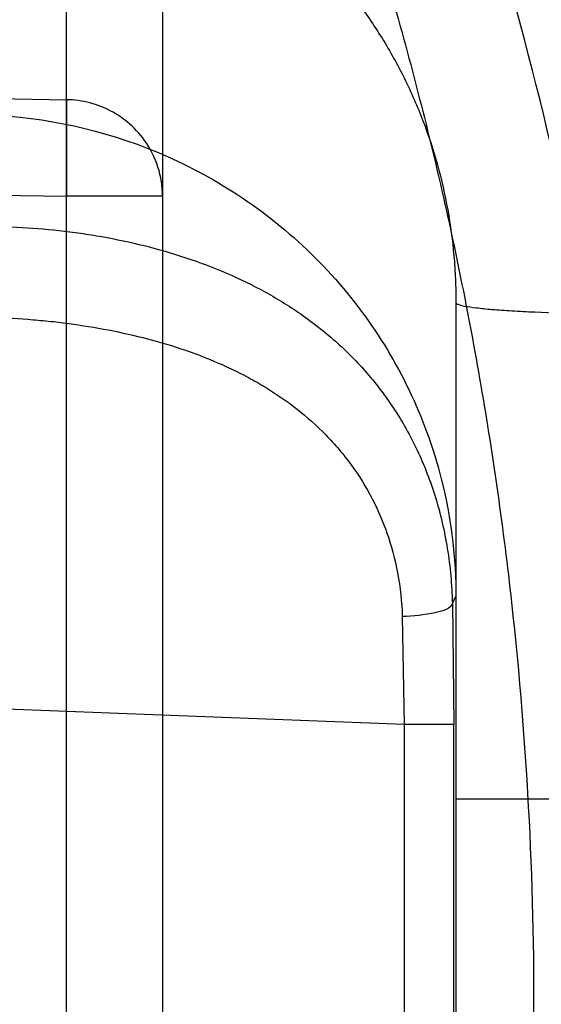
# Model space of a CAD drawing. Header units: millimetres. Extents: x 0 to 297, y 0 to 210.
# Tile 93 of 455: x 146.0744 to 146.1117, y 93.1987 to 93.2691. Entities that reach past the tile are written whole.
import ezdxf

# ---------------------------------------------------------------- set-up
doc = ezdxf.new("R2010")
doc.units = ezdxf.units.MM
doc.header["$LTSCALE"] = 16.335
doc.layers.get('0').update_dxf_attribs({"linetype": 'CONTINUOUS'})
for name, color, linetype in [('01_GLOBAL', 7, 'CONTINUOUS'), ('INTFCLR_1', 7, 'CONTINUOUS'), ('INTFCLR_144815', 7, 'CONTINUOUS')]:
    doc.layers.add(name, color=color, linetype=linetype)

msp = doc.modelspace()

# ---------------------------------------------------------------- linework, layer by layer
at = {"color": 7, "linetype": 'Continuous'}
msp.add_circle((146.8548034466, 92.13446435), 2.66, dxfattribs=at)
at = {"color": 9, "linetype": 'Continuous'}
msp.add_arc((146.8548034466, 92.13446435), 2.6259090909, 92.9674534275, 177.0325465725, dxfattribs=at)
at = {"layer": '01_GLOBAL', "color": 7, "linetype": 'Continuous'}
msp.add_circle((146.8548034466, 92.13446435), 2.695, dxfattribs=at)
at = {"layer": 'INTFCLR_1', "color": 9, "linetype": 'Continuous'}
for p, q in [((146.0777299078, 93.11688636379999), (146.0777299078, 93.2804337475)), ((146.0846077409, 93.27354114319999), (146.0846077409, 93.1237789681)), ((146.0165597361, 93.2642784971), (146.0777299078, 93.2633825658)), ((146.0777299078, 93.2633825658), (146.0777299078, 93.25648996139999)), ((146.0015889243, 93.2576051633), (146.0777299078, 93.25648996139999)), ((146.0846077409, 93.25648996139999), (146.0777299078, 93.25648996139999)), ((146.1056077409, 93.24886356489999), (146.1056077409, 93.1484565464)), ((146.1018946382, 93.21867138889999), (145.8396077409, 93.2287792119)), ((146.1056077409, 93.22787636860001), (146.1053490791, 93.22735783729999)), ((146.1053490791, 93.22735783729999), (146.1054477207, 93.21867138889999)), ((146.1017662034, 93.2263944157), (146.1018946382, 93.21867138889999)), ((146.1018946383, 93.21867138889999), (146.1018946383, 93.1786487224)), ((146.1054477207, 93.21867138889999), (146.1018946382, 93.21867138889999)), ((146.1054477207, 93.1786487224), (146.1054477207, 93.21867138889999)), ((146.1056077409, 93.2133492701), (146.119119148, 93.2133492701))]:
    msp.add_line(p, q, dxfattribs=at)
at = {"layer": 'INTFCLR_1', "color": 6, "linetype": 'Continuous'}
for centre, radius, start, end in [((145.8396077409, 93.1986600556), 0.4224162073, 270, 90.00000002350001), ((145.8396077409, 93.1986600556), 0.4014439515, 270, 90.00000002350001), ((145.8507283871, 93.19866418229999), 0.2687920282, 3.1324307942, 18.148371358)]:
    msp.add_arc(centre, radius, start, end, dxfattribs=at)
at = {"layer": 'INTFCLR_1', "color": 9, "linetype": 'Continuous'}
for points, knots in [([(146.215167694, 93.0680384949), (146.2159987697, 93.07029993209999), (146.2176274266, 93.0748663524), (146.2207305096, 93.084126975), (146.2257654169, 93.1007494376), (146.2304341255, 93.1202594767), (146.2335169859, 93.13769641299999), (146.2348129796, 93.1466000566), (146.2354818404, 93.1517497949), (146.2370256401, 93.16467837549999), (146.2386297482, 93.1867692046), (146.2383725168, 93.212832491), (146.2371603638, 93.2297226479), (146.2363978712, 93.2375215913), (146.2358364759, 93.2427086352), (146.2341019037, 93.2567084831), (146.2301634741, 93.2791261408), (146.2244881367, 93.30101280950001), (146.2204287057, 93.31400309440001), (146.2189019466, 93.31864957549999), (146.2165792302, 93.3254940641), (146.2113391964, 93.3398035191), (146.2022901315, 93.3608053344), (146.191984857, 93.380646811), (146.1848007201, 93.39285936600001), (146.1814430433, 93.3982956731), (146.1792124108, 93.4018392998), (146.1731796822, 93.4111590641), (146.1630706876, 93.42546256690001), (146.1490288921, 93.442875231), (146.1371354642, 93.4559273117), (146.1288272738, 93.4642701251), (146.1242335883, 93.46868729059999), (146.1178598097, 93.4746444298), (146.1089384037, 93.48244457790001), (146.0992814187, 93.490013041), (146.0931582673, 93.494367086), (146.0901748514, 93.4963694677), (146.0877179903, 93.49794690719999), (146.0855301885, 93.49926345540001), (146.0836031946, 93.5002744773), (146.0825200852, 93.5007774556), (146.0816575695, 93.5010850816), (146.0810609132, 93.5012243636), (146.0805598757, 93.5011486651), (146.0804622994, 93.5006771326), (146.0807027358, 93.50015593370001), (146.0811202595, 93.4994336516), (146.0817948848, 93.49852445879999), (146.0826939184, 93.49741591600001), (146.0838249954, 93.49611574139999), (146.0851758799, 93.49462323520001), (146.086740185, 93.4929401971), (146.0892045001, 93.49033123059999), (146.0927127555, 93.48666395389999), (146.0992604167, 93.4797932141), (146.106411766, 93.4720849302), (146.1129263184, 93.46471757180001), (146.1169531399, 93.46003278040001), (146.123428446, 93.45234220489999), (146.1333417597, 93.4398792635), (146.1463378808, 93.4217470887), (146.155744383, 93.4069446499), (146.1619029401, 93.39640827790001), (146.1660815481, 93.3889976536), (146.1732904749, 93.37547105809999), (146.1829180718, 93.3550446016), (146.189559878, 93.3380143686), (146.192649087, 93.32918458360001)], [0, 0, 0, 0, 0.0103790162, 0.0208837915, 0.0420711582, 0.08518389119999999, 0.1071959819, 0.1183353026, 0.1239410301, 0.1295663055, 0.1744258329, 0.2192337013, 0.2417180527, 0.2473539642, 0.2529903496, 0.2641931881, 0.3081223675, 0.3509244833, 0.3614867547, 0.3667496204, 0.3719934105, 0.3926231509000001, 0.4323812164, 0.470412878, 0.488854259, 0.4934078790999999, 0.4979383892, 0.5068921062, 0.5412323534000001, 0.5733304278, 0.6031976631, 0.6172528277, 0.6240454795, 0.630650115, 0.6548352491, 0.6750685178, 0.6834752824, 0.6871962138, 0.6905460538, 0.6960524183, 0.6981915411, 0.6999110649, 0.7012078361, 0.7020914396, 0.7026255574, 0.7031007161, 0.7038824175, 0.7050749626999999, 0.7066970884, 0.7087489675, 0.7112252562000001, 0.7141187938, 0.7174211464, 0.7211233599, 0.729578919, 0.7392839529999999, 0.762009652, 0.7748693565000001, 0.7816473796, 0.7886214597, 0.8181786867, 0.8502212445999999, 0.8846823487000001, 0.8936821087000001, 0.9027944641, 0.9213301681, 0.9597016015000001, 1, 1, 1, 1]), ([(146.0853256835, 93.499660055), (146.0858354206, 93.4996599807), (146.0884302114, 93.4986334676), (146.0914097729, 93.4968909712), (146.094679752, 93.4948336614), (146.0977098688, 93.49283666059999), (146.1039326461, 93.48849801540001), (146.1137472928, 93.480960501), (146.1228234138, 93.4731897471), (146.1293077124, 93.46725580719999), (146.1339781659, 93.4628589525), (146.1424222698, 93.4545584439), (146.1545124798, 93.44157339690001), (146.1687911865, 93.4242477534), (146.1790766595, 93.4100095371), (146.1852148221, 93.40073185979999), (146.1874832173, 93.3972061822), (146.1908964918, 93.39179944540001), (146.1981971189, 93.3796580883), (146.2086731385, 93.35992835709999), (146.2178781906, 93.33903250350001), (146.2232089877, 93.324793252), (146.2255710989, 93.3179846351), (146.227123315, 93.3133638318), (146.2312489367, 93.3004502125), (146.2370185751, 93.278689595), (146.2410247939, 93.25638849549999), (146.242788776, 93.24246310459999), (146.2433595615, 93.23730480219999), (146.2441347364, 93.2295497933), (146.2453671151, 93.2127547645), (146.2456287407, 93.1868337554), (146.2439975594, 93.1648659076), (146.2424282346, 93.15201139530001), (146.2417481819, 93.14689013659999), (146.2404303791, 93.13803495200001), (146.2372949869, 93.12068960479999), (146.2325471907, 93.1012858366), (146.2274296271, 93.0847602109), (146.2242749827, 93.0755513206), (146.2226192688, 93.07101037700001), (146.2217743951, 93.068761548)], [0, 0, 0, 0, 0.0031306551, 0.0166311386, 0.0214593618, 0.0268204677, 0.03892666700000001, 0.0680356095, 0.1027865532, 0.1122690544, 0.1220182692, 0.1421808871, 0.1849821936, 0.2309157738, 0.2799873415, 0.2927705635, 0.2992370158, 0.3057352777, 0.3320402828, 0.3862318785, 0.4428084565, 0.4721382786, 0.4795908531, 0.487069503, 0.5020757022, 0.562848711, 0.6251729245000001, 0.641061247, 0.6490543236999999, 0.6570463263, 0.6889269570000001, 0.7524525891, 0.8160592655, 0.8240370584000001, 0.8319876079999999, 0.8477879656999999, 0.8790177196, 0.9402188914, 0.9703170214, 0.9852457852, 1, 1, 1, 1]), ([(146.192649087, 93.32918458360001), (146.1958606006, 93.3200052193), (146.2016925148, 93.30114236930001), (146.207244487, 93.2768969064), (146.2099856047, 93.26070402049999), (146.2110878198, 93.253064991), (146.2117778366, 93.24792487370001), (146.2134659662, 93.2337653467), (146.2150886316, 93.21041586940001), (146.2148602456, 93.18698353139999), (146.2140091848, 93.1726580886), (146.2136200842, 93.1674304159), (146.2129629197, 93.1596501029), (146.2111506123, 93.1430830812), (146.206931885, 93.118104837), (146.2017743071, 93.0973624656), (146.19827327, 93.0854582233), (146.1968531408, 93.0807900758), (146.1942959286, 93.07278256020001), (146.1888936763, 93.05732598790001), (146.1802622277, 93.0362568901), (146.171382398, 93.0181655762), (146.1656550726, 93.0076059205), (146.1635773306, 93.00388144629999), (146.1604900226, 92.99844783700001), (146.1538400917, 92.9872487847), (146.1432874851, 92.97113303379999), (146.130351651, 92.95354161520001), (146.1210235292, 92.9420657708), (146.1156460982, 92.9357669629), (146.113618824, 92.9334160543), (146.1101975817, 92.92950581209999), (146.1038773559, 92.92246982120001), (146.096999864, 92.91514089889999), (146.0907938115, 92.90865212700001), (146.0870749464, 92.9047487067), (146.0841227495, 92.9015614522), (146.082218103, 92.8993550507), (146.0811689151, 92.8979602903), (146.0807337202, 92.8972201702), (146.0804699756, 92.8966891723), (146.0805812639, 92.89599818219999), (146.0820539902, 92.89629864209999), (146.0836740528, 92.8970751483), (146.0866075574, 92.8986610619), (146.0894057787, 92.90044352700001), (146.0917034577, 92.9019746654), (146.0931778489, 92.9029884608), (146.0956556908, 92.90472264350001), (146.0996186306, 92.9076240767), (146.1051563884, 92.9119288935), (146.1134349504, 92.91874134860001), (146.1208444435, 92.9253865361), (146.1273278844, 92.93160424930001), (146.1319747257, 92.9361902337), (146.1403493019, 92.9448249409), (146.1522854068, 92.9582898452), (146.1663008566, 92.97619255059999), (146.1763364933, 92.9908585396), (146.1823017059, 93.0003968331), (146.1845040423, 93.0040206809), (146.1878179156, 93.0095809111), (146.1948947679, 93.0220655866), (146.2049952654, 93.04233046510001), (146.2119439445, 93.05926636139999), (146.2151676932, 93.0680384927)], [0, 0, 0, 0, 0.0419354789, 0.08505031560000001, 0.1071497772, 0.1127379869, 0.1183317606, 0.1295131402, 0.1742263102, 0.2191466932, 0.230445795, 0.2361065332, 0.241751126, 0.2641147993, 0.3079545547, 0.3508736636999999, 0.3561840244, 0.3614616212, 0.3719139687, 0.3924297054, 0.4320526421, 0.4700131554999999, 0.4792642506, 0.483852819, 0.4884035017, 0.5062126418, 0.5400088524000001, 0.5714206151, 0.6003317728, 0.6037560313, 0.6071340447, 0.6137178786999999, 0.6261602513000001, 0.6479155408, 0.6570536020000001, 0.6648783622, 0.6711643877, 0.6757843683, 0.6774462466, 0.6786751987, 0.6794900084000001, 0.6799813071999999, 0.6813020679, 0.6842478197, 0.6888651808, 0.6950795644, 0.6987591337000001, 0.70073729, 0.7027989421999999, 0.7117993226, 0.7219139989, 0.7330405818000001, 0.7580265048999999, 0.7648041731, 0.7717766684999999, 0.7861782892, 0.816667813, 0.8493175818, 0.8841610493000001, 0.8932352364, 0.8978283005, 0.9024468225, 0.9211469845, 0.9596997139, 1, 1, 1, 1]), ([(146.0853256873, 92.8976600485), (146.0851880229, 92.8976600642), (146.0848509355, 92.89772652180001), (146.0848682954, 92.8983324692), (146.0852289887, 92.8989558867), (146.0858526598, 92.899882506), (146.0868032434, 92.90103576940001), (146.0886356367, 92.90311300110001), (146.090803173, 92.90538433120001), (146.093215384, 92.9078699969), (146.0959839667, 92.9106977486), (146.1017014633, 92.91652160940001), (146.1087122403, 92.9238050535), (146.1151564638, 92.93080113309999), (146.1186445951, 92.93468953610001), (146.1207113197, 92.9370272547), (146.1261908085, 92.9432880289), (146.1356953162, 92.9546953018), (146.1488811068, 92.97219203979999), (146.1596415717, 92.9882291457), (146.1664241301, 92.999377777), (146.1695721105, 93.0047856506), (146.1716900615, 93.0084914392), (146.1775256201, 93.01899357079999), (146.1865751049, 93.0369892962), (146.1953782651, 93.05796449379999), (146.2008882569, 93.0733547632), (146.2034958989, 93.0813264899), (146.2049438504, 93.08597324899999), (146.2085119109, 93.097817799), (146.2137695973, 93.1184592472), (146.2180725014, 93.14332988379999), (146.2199207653, 93.15982562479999), (146.2205908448, 93.1675712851), (146.2209875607, 93.1727752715), (146.221855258, 93.18703529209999), (146.2220882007, 93.21036457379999), (146.2204334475, 93.233609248), (146.2187124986, 93.2477025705), (146.218008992, 93.25281923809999), (146.2168850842, 93.2604243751), (146.2140893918, 93.276548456), (146.2084266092, 93.3006892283), (146.202482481, 93.319456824), (146.1992099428, 93.3285886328)], [0, 0, 0, 0, 0.0008731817, 0.001718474, 0.0032338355, 0.0055641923, 0.008732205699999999, 0.0127298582, 0.0231213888, 0.0286463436, 0.0346993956, 0.04822263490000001, 0.0804125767, 0.0988155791, 0.1085508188, 0.1135449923, 0.1186070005, 0.1613231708, 0.2076862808, 0.2575123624, 0.2837454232, 0.2904461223, 0.2972015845, 0.3108183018, 0.3666504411, 0.4248609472, 0.4549769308, 0.4703146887, 0.4780576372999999, 0.4858477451, 0.5487776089, 0.6130123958, 0.6457680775, 0.6540347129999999, 0.6623246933, 0.6788711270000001, 0.74464742, 0.8101273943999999, 0.8265053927, 0.8346996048, 0.8428861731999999, 0.8752668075, 0.9384714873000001, 1, 1, 1, 1]), ([(146.0963432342, 93.2730429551), (146.0970853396, 93.2722236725), (146.0984905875, 93.27052625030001), (146.1003602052, 93.2678064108), (146.1016980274, 93.2654061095), (146.1026304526, 93.26340956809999), (146.1034683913, 93.2613659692), (146.1043301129, 93.2587435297), (146.1050671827, 93.25551122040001), (146.1054355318, 93.25276207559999), (146.1055831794, 93.250539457), (146.1056077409, 93.24942144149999), (146.1056077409, 93.2488635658)], [0, 0, 0, 0, 0.1251649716, 0.2491232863, 0.3732270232, 0.4357970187, 0.4985462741, 0.6232342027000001, 0.7478440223, 0.8734290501, 0.9368323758, 1, 1, 1, 1]), ([(146.0846077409, 93.2564899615), (146.0846077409, 93.2571881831), (146.0843868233, 93.2586069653), (146.0834672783, 93.26043072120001), (146.0822344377, 93.2617454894), (146.0808884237, 93.2626407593), (146.0794084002, 93.263219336), (146.0783002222, 93.26337276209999), (146.0777299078, 93.2633825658)], [0, 0, 0, 0, 0.1947113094, 0.3930235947, 0.5605489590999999, 0.6915925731, 0.8409343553, 1, 1, 1, 1]), ([(146.0736581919, 93.2622134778), (146.0777892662, 93.2618575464), (146.0840935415, 93.2601675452), (146.0915258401, 93.2557740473), (146.0965684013, 93.25131711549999), (146.1006416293, 93.2459821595), (146.1044382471, 93.23831834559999), (146.1056077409, 93.23196602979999), (146.1056077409, 93.22787636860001)], [0, 0, 0, 0, 0.2423205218, 0.3713274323, 0.5023855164, 0.6330587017, 0.7609941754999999, 1, 1, 1, 1]), ([(146.0680442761, 93.2540223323), (146.0685057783, 93.25408903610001), (146.0694438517, 93.25419361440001), (146.0713653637, 93.2543134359), (146.0738378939, 93.2543098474), (146.0763395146, 93.2541310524), (146.0783654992, 93.25388972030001), (146.0804027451, 93.2535787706), (146.0829330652, 93.25306612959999), (146.0859208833, 93.25223585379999), (146.0888421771, 93.2511688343), (146.0911983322, 93.2500606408), (146.0930162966, 93.24902736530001), (146.0947868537, 93.24789124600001), (146.0968910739, 93.24626779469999), (146.0987977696, 93.2443744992), (146.1001865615, 93.242682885), (146.1015003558, 93.24083996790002), (146.1026339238, 93.2388229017), (146.1035621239, 93.2366566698), (146.1043677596, 93.2343307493), (146.105084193, 93.2312277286), (146.1053177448, 93.228667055), (146.1053490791, 93.22735783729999)], [0, 0, 0, 0, 0.0269372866, 0.0544915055, 0.1111887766, 0.1696140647, 0.1992706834, 0.2290360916, 0.2886481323, 0.3482924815, 0.4080109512, 0.4681104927, 0.4984510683, 0.5287577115, 0.5895870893, 0.6516014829, 0.6835097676, 0.7159327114, 0.7822646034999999, 0.8166313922, 0.8519861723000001, 0.9243469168, 1, 1, 1, 1]), ([(146.1056077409, 93.2488635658), (146.1056077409, 93.24879830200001), (146.1058866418, 93.2486882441), (146.1063182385, 93.2485932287), (146.1071595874, 93.2484737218), (146.1082671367, 93.2483688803), (146.1096730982, 93.2482706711), (146.1119248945, 93.2481558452), (146.1137076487, 93.24810256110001), (146.1149396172, 93.2480765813)], [0, 0, 0, 0, 0.0207988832, 0.0728257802, 0.1599156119, 0.2807167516, 0.4319854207, 0.6072972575, 1, 1, 1, 1]), ([(146.0668704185, 93.2475977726), (146.0673214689, 93.2476495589), (146.0682346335, 93.2477345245), (146.0700959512, 93.2478312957), (146.0724726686, 93.24783185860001), (146.0748686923, 93.247695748), (146.0767971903, 93.2475074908), (146.0787188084, 93.2472662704), (146.0810910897, 93.2468660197), (146.0838811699, 93.24621493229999), (146.0865928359, 93.2453744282), (146.0887767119, 93.2444969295), (146.0904576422, 93.2436756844), (146.0920770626, 93.2427766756), (146.093998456, 93.24149531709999), (146.0957525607, 93.2399856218), (146.0970285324, 93.23863273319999), (146.0982239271, 93.2371711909), (146.0992632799, 93.23556270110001), (146.1001160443, 93.23382675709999), (146.1008560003, 93.2319754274), (146.1015147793, 93.22949685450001), (146.1017350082, 93.22744221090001), (146.1017662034, 93.2263944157)], [0, 0, 0, 0, 0.0296717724, 0.0599154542, 0.1217847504, 0.1848901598, 0.2166786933, 0.2484054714, 0.3114486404, 0.3738125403, 0.435511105, 0.4968160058, 0.5274058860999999, 0.5577275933, 0.6178205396, 0.6779996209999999, 0.7085115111, 0.7392634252, 0.8013182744, 0.8330912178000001, 0.8655644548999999, 0.9314916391, 1, 1, 1, 1]), ([(146.1053490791, 93.22735783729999), (146.1052219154, 93.22693318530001), (146.103690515, 93.2265532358), (146.1025823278, 93.22640685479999), (146.1017662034, 93.2263944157)], [0, 0, 0, 0, 0.3519510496, 1, 1, 1, 1])]:
    msp.add_open_spline(points, degree=3, knots=knots, dxfattribs=at)
at = {"layer": 'INTFCLR_1', "color": 6, "linetype": 'Continuous'}
msp.add_open_spline([(145.8396077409, 93.45947231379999), (145.8448083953, 93.4596857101), (145.8552252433, 93.4598003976), (145.8708287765, 93.45903859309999), (145.8863869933, 93.45733971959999), (145.9018926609, 93.4546973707), (145.9172546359, 93.4511115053), (145.9321403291, 93.44667133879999), (145.9466984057, 93.44137698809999), (145.9609232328, 93.43523324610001), (145.9749848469, 93.428124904), (145.9885894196, 93.4201818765), (146.0016818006, 93.411438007), (146.014218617, 93.4019253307), (146.0261538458, 93.39167920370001), (146.0374487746, 93.38073447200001), (146.0480597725, 93.3691354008), (146.0579508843, 93.35692175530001), (146.0670808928, 93.3441478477), (146.0754235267, 93.330855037), (146.0829524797, 93.3170860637), (146.0896391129, 93.3028937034), (146.0954570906, 93.2883381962), (146.1003896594, 93.27346713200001), (146.104422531, 93.2583263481), (146.1075415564, 93.24296784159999), (146.109734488, 93.2274500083), (146.1109929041, 93.2118355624), (146.1113133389, 93.1961898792), (146.110697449, 93.1805682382), (146.1091501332, 93.1650221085), (146.1066772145, 93.14959788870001), (146.1032874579, 93.1343489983), (146.0989925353, 93.11932904), (146.0938089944, 93.1045959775), (146.0877578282, 93.09020764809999), (146.0808640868, 93.0762176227), (146.0731513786, 93.0626691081), (146.0646508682, 93.0496148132), (146.0553942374, 93.03709997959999), (146.0454166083, 93.02516727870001), (146.0347444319, 93.01384756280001), (146.0234240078, 93.00319068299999), (146.0114894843, 92.9932263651), (145.9989896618, 92.9839941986), (145.985966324, 92.9755254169), (145.9724717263, 92.9678514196), (145.9585675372, 92.9610037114), (145.9445877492, 92.95512209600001), (145.9309740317, 92.9502947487), (145.9183319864, 92.9465585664), (145.9068866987, 92.94376529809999), (145.8966921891, 92.9417281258), (145.8870094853, 92.9401674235), (145.877001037, 92.9389286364), (145.8658733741, 92.93800534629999), (145.8532656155, 92.93753089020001), (145.8443587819, 92.93765285), (145.8396077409, 92.9378477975)], degree=3, knots=[0, 0, 0, 0, 0.0185657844, 0.0371317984, 0.05569073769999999, 0.0743563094, 0.09320240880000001, 0.1119235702, 0.129729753, 0.1484268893, 0.1671582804, 0.1858963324, 0.2045840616, 0.2232805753, 0.241995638, 0.2606572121, 0.2793460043, 0.298034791, 0.3166822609, 0.3353170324, 0.3539796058, 0.3726237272, 0.3912431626, 0.4098577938, 0.4284754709, 0.4470981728, 0.4657246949, 0.4843423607, 0.5029403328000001, 0.5215094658, 0.5400731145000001, 0.5586325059, 0.5771954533, 0.5957587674, 0.6143211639, 0.6328711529, 0.651401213, 0.6699184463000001, 0.6884460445, 0.7069331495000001, 0.7254085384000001, 0.7438945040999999, 0.7623917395, 0.7808314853, 0.7993176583, 0.8177869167, 0.8362093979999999, 0.8546575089, 0.8730374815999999, 0.8902753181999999, 0.9061521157, 0.9200376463, 0.9322836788, 0.9432240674, 0.9550134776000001, 0.9682465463, 0.9830392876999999, 1, 1, 1, 1], dxfattribs=at)
at = {"layer": 'INTFCLR_144815', "color": 6, "linetype": 'Continuous'}
for radius in [0.4466793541, 0.4256665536]:
    msp.add_circle((145.8396077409, 93.1986600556), radius, dxfattribs=at)
for radius, start, end in [(0.6157754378, 313.9937911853, 154.5150993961), (0.5947754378, 312.9543589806, 154.5144414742), (0.5751005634, 282.2440355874, 71.2863570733), (0.4627266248, 45.0000000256, 314.9999999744), (0.4618985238, 44.999999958, 315.000000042), (0.461229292, 44.99999997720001, 315.0000000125), (0.4472794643, 47.86578076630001, 312.1342192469), (0.4408857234, 45.72777364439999, 314.2722263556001), (0.4268887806, 45.6663486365, 314.3336513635)]:
    msp.add_arc((145.8396077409, 93.1986600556), radius, start, end, dxfattribs=at)
at = {"layer": 'INTFCLR_144815', "color": 9, "linetype": 'Continuous'}
for centre, radius, start, end in [((145.8396077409, 93.1986600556), 0.4820383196, 52.2436298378, 307.7563701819), ((145.8396077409, 93.1986600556), 0.5712784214, 292.4997540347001, 54.0964566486), ((145.8396077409, 93.1986600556), 0.4540564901, 52.5411294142, 307.4588705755), ((145.8396077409, 93.1986600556), 0.44073522, 45.7280221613, 314.2719778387), ((145.8396077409, 93.1986600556), 0.4337362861, 45.73034182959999, 314.2696581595), ((145.8396102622, 93.1986612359), 0.5153523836, 292.4997540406, 54.09645665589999)]:
    msp.add_arc(centre, radius, start, end, dxfattribs=at)

doc.saveas('drawing.dxf')
